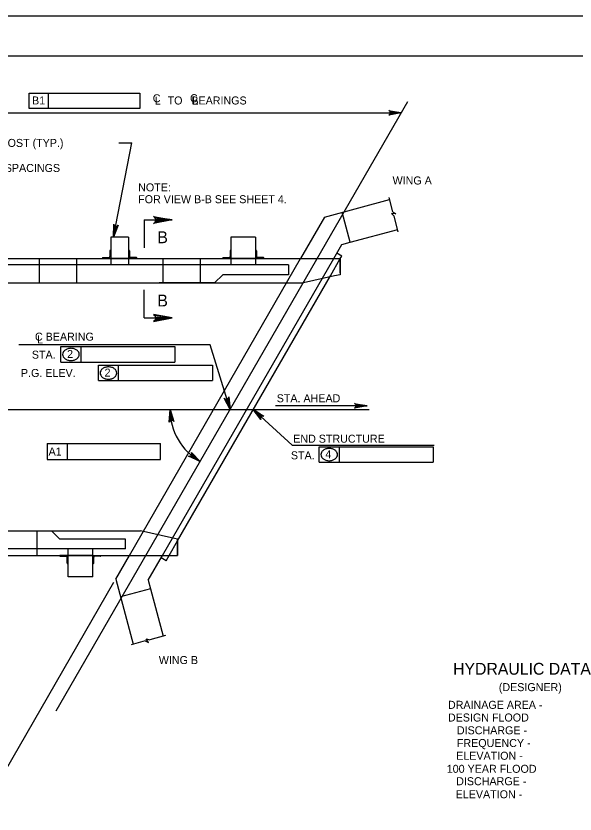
# Model space of a CAD drawing. Extents: x 638175 to 640495, y 294277 to 298435.
# Drawn here: x 638677.4 to 638887, y 298136.5 to 298435.5 of the extents above; entities that cross this region are included whole.
import ezdxf

# ---------------------------------------------------------------- set-up
doc = ezdxf.new("R2010")
doc.units = 0
for name, color, linetype in [('2', 7, 'Continuous'), ('3', 7, 'Continuous'), ('4', 7, 'Continuous'), ('PLT-BNDY', 7, 'Continuous')]:
    doc.layers.add(name, color=color, linetype=linetype)

msp = doc.modelspace()

# ---------------------------------------------------------------- linework, layer by layer
at = {"layer": '2'}
for p, q in [((638475.46, 298420.46), (639261.46, 298420.46)), ((638793.13, 298360.12), (638817.53, 298366.66)), ((638793.13, 298360.12), (638784.14, 298344.56)), ((638802.75, 298350.65), (638799.74, 298361.9)), ((638725.48, 298359.06), (638725.48, 298348.57)), ((638725.48, 298359.06), (638735.97, 298359.06)), ((638802.75, 298350.65), (638820.54, 298355.42)), ((638719.66, 298352.64), (638712.93, 298352.64)), ((638719.66, 298352.64), (638712.93, 298352.64)), ((638712.93, 298352.64), (638712.93, 298342.16)), ((638719.66, 298352.64), (638719.66, 298342.16)), ((638767.28, 298352.64), (638758.04, 298352.64)), ((638758.04, 298352.64), (638758.04, 298342.16)), ((638767.28, 298352.64), (638767.28, 298342.16)), ((638796.57, 298344.56), (638799.6, 298349.81)), ((638799.6, 298349.81), (638802.75, 298350.65)), ((638712.57, 298347.46), (638712.57, 298345.28)), ((638712.75, 298347.64), (638712.93, 298347.64)), ((638712.93, 298347.64), (638712.93, 298344.55)), ((638719.84, 298347.64), (638719.66, 298347.64)), ((638719.66, 298347.64), (638719.66, 298344.55)), ((638720.02, 298347.46), (638720.02, 298345.28)), ((638757.68, 298347.46), (638757.68, 298345.28)), ((638757.86, 298347.64), (638758.04, 298347.64)), ((638758.04, 298347.64), (638758.04, 298344.55)), ((638767.46, 298347.64), (638767.28, 298347.64)), ((638767.28, 298347.64), (638767.28, 298344.55)), ((638767.64, 298347.46), (638767.64, 298345.28)), ((638799.58, 298345.51), (638797.73, 298346.58)), ((638799.58, 298345.51), (638797.73, 298346.58)), ((638799.02, 298344.55), (638799.58, 298345.51)), ((638799.02, 298344.55), (638799.58, 298345.51)), ((638779.6, 298342.16), (638651.76, 298342.16)), ((638651.93, 298344.55), (638799.02, 298344.55)), ((638686.1, 298344.55), (638686.1, 298335.43)), ((638700.13, 298344.55), (638700.13, 298335.43)), ((638709.84, 298344.74), (638709.84, 298344.55)), ((638712.93, 298344.55), (638709.84, 298344.55)), ((638710.02, 298344.92), (638712.21, 298344.92)), ((638720.91, 298344.55), (638711.68, 298344.55)), ((638719.66, 298344.55), (638712.93, 298344.55)), ((638719.66, 298344.55), (638722.75, 298344.55)), ((638719.95, 298233.38), (638784.14, 298344.56)), ((638722.57, 298344.92), (638720.39, 298344.92)), ((638722.75, 298344.74), (638722.75, 298344.55)), ((638732.38, 298233.38), (638796.57, 298344.56)), ((638732.47, 298344.55), (638732.47, 298335.43)), ((638746.49, 298344.55), (638746.49, 298335.43)), ((638754.95, 298344.74), (638754.95, 298344.55)), ((638758.04, 298344.55), (638754.95, 298344.55)), ((638755.13, 298344.92), (638757.31, 298344.92)), ((638767.28, 298344.55), (638758.04, 298344.55)), ((638767.28, 298344.55), (638770.37, 298344.55)), ((638770.19, 298344.92), (638768.01, 298344.92)), ((638770.37, 298344.74), (638770.37, 298344.55)), ((638779.6, 298342.16), (638779.6, 298338.52)), ((638795.29, 298338.08), (638799.02, 298344.55)), ((638799.02, 298339.17), (638799.02, 298344.56)), ((638799.02, 298344.55), (638799.02, 298338.52)), ((638737.95, 298238.77), (638795.29, 298338.08)), ((638751.87, 298335.43), (638754.96, 298338.52)), ((638779.6, 298338.52), (638754.96, 298338.52)), ((638796.85, 298338.04), (638785.18, 298335.43)), ((638799.02, 298338.52), (638796.85, 298338.04)), ((638634.31, 298335.43), (638785.18, 298335.43)), ((638751.87, 298335.43), (638731.09, 298335.43)), ((638725.48, 298322.32), (638725.48, 298332.81)), ((638725.48, 298322.32), (638735.97, 298322.32)), ((638573.22, 298242.5), (638724.09, 298242.5)), ((638685.4, 298233.38), (638685.4, 298242.5)), ((638690.78, 298242.5), (638693.87, 298239.41)), ((638735.76, 298239.9), (638724.09, 298242.5)), ((638718.51, 298239.41), (638693.87, 298239.41)), ((638718.51, 298235.77), (638718.51, 298239.41)), ((638734.84, 298233.38), (638737.95, 298238.77)), ((638737.93, 298239.41), (638735.76, 298239.9)), ((638737.93, 298233.38), (638737.93, 298239.41)), ((638737.93, 298238.76), (638737.93, 298233.38)), ((638737.95, 298238.76), (638737.95, 298233.38)), ((638718.51, 298235.77), (638590.67, 298235.77)), ((638696.95, 298225.29), (638696.95, 298235.77)), ((638706.19, 298225.29), (638706.19, 298235.77)), ((638526.07, 298233.38), (638737.95, 298233.38)), ((638590.84, 298233.38), (638737.93, 298233.38)), ((638693.86, 298233.2), (638693.86, 298233.38)), ((638696.95, 298233.38), (638693.86, 298233.38)), ((638694.04, 298233.02), (638696.23, 298233.02)), ((638696.59, 298230.47), (638696.59, 298232.65)), ((638706.19, 298233.38), (638696.95, 298233.38)), ((638696.95, 298230.29), (638696.95, 298233.38)), ((638706.19, 298230.29), (638706.19, 298233.38)), ((638706.19, 298233.38), (638709.28, 298233.38)), ((638706.55, 298230.47), (638706.55, 298232.65)), ((638709.1, 298233.02), (638706.92, 298233.02)), ((638709.28, 298233.2), (638709.28, 298233.38)), ((638714.81, 298224.48), (638719.95, 298233.38)), ((638726.98, 298224.03), (638732.38, 298233.38)), ((638733.67, 298231.36), (638731.83, 298232.42)), ((638733.67, 298231.36), (638731.83, 298232.42)), ((638733.67, 298231.36), (638734.84, 298233.38)), ((638733.67, 298231.36), (638734.84, 298233.38)), ((638696.77, 298230.29), (638696.95, 298230.29)), ((638706.37, 298230.29), (638706.19, 298230.29)), ((638706.19, 298225.29), (638696.95, 298225.29)), ((638714.81, 298224.48), (638721.35, 298200.08)), ((638726.98, 298224.03), (638727.83, 298220.88)), ((638727.83, 298220.88), (638716.58, 298217.87)), ((638727.83, 298220.88), (638732.59, 298203.09))]:
    msp.add_line(p, q, dxfattribs=at)
for points in [[(638735.97, 298359.06), (638728.98, 298357.75), (638729.52, 298358.12), (638729.79, 298358.59), (638729.88, 298359.06), (638729.79, 298359.52), (638729.52, 298359.99), (638728.98, 298360.36), (638735.97, 298359.06), (638729.52, 298359.99), (638729.79, 298359.52), (638735.97, 298359.06), (638729.88, 298359.06), (638729.79, 298358.59), (638735.97, 298359.06), (638729.52, 298358.12)], [(638735.97, 298322.32), (638728.98, 298323.63), (638729.52, 298323.26), (638729.79, 298322.79), (638729.88, 298322.32), (638729.79, 298321.86), (638729.52, 298321.39), (638728.98, 298321.02), (638735.97, 298322.32), (638729.52, 298321.39), (638729.79, 298321.86), (638735.97, 298322.32), (638729.88, 298322.32), (638729.79, 298322.79), (638735.97, 298322.32), (638729.52, 298323.26)]]:
    msp.add_lwpolyline(points, dxfattribs=at)
for centre, radius, start, end in [((638712.21, 298345.28), 0.364, 270, 359.9984), ((638712.75, 298347.46), 0.182, 90, 179.9984), ((638719.84, 298347.46), 0.182, 0.0016, 90), ((638720.39, 298345.28), 0.364, 180.0016, 270), ((638757.31, 298345.28), 0.364, 270, 359.9984), ((638757.86, 298347.46), 0.182, 90, 179.9984), ((638767.46, 298347.46), 0.182, 0.0016, 90), ((638768.01, 298345.28), 0.364, 180.0016, 270), ((638710.02, 298344.74), 0.182, 90, 179.9984), ((638722.57, 298344.74), 0.182, 0.0016, 90), ((638755.13, 298344.74), 0.182, 90, 179.9984), ((638770.19, 298344.74), 0.182, 0.0016, 90), ((638694.04, 298233.2), 0.182, 180.0016, 270), ((638696.23, 298232.65), 0.364, 0.0016, 90), ((638706.92, 298232.65), 0.364, 90, 179.9984), ((638709.1, 298233.2), 0.182, 270, 359.9984), ((638696.77, 298230.47), 0.182, 180.0016, 270), ((638706.37, 298230.47), 0.182, 270, 359.9984)]:
    msp.add_arc(centre, radius, start, end, dxfattribs=at)
at = {"layer": '3'}
for p, q in [((638692.53, 298175.13), (638824.37, 298403.47)), ((638818.75, 298362.12), (638817.32, 298367.46)), ((638818.28, 298361.4), (638819.21, 298360.39)), ((638819.84, 298361.3), (638818.28, 298361.4)), ((638818.75, 298362.12), (638819.84, 298361.3)), ((638820.78, 298354.55), (638819.21, 298360.39)), ((638727.15, 298200.76), (638726.29, 298202.06)), ((638726.29, 298202.06), (638727.63, 298201.76)), ((638733.46, 298203.32), (638727.63, 298201.76)), ((638725.89, 298201.3), (638720.56, 298199.86)), ((638725.89, 298201.3), (638727.15, 298200.76))]:
    msp.add_line(p, q, dxfattribs=at)
at = {"layer": '4'}
for p, q in [((638682.38, 298406.54), (638689.61, 298406.54)), ((638682.38, 298400.77), (638682.38, 298406.54)), ((638689.61, 298400.77), (638689.61, 298406.54)), ((638689.61, 298406.54), (638723.9, 298406.54)), ((638723.9, 298406.54), (638723.9, 298400.77)), ((638630.48, 298399.18), (638821.89, 298399.18)), ((638723.9, 298400.77), (638682.38, 298400.77)), ((638714.01, 298352.64), (638720.91, 298387.94)), ((638715.94, 298387.94), (638720.91, 298387.94)), ((638750.24, 298312.19), (638678.43, 298312.19)), ((638757.71, 298288.01), (638750.24, 298312.19)), ((638694.26, 298311.57), (638701.83, 298311.57)), ((638694.26, 298305.81), (638694.26, 298311.57)), ((638701.83, 298305.81), (638701.83, 298311.57)), ((638701.83, 298311.57), (638737.02, 298311.57)), ((638737.02, 298311.57), (638737.02, 298305.81)), ((638694.26, 298305.81), (638737.02, 298305.81)), ((638708.3, 298304.61), (638715.88, 298304.61)), ((638708.3, 298298.84), (638708.3, 298304.61)), ((638715.88, 298298.84), (638715.88, 298304.61)), ((638715.88, 298304.61), (638751.06, 298304.61)), ((638751.06, 298304.61), (638751.06, 298298.84)), ((638708.3, 298298.84), (638751.06, 298298.84)), ((638809.04, 298289.42), (638774.69, 298289.42)), ((638524.79, 298288.01), (638809.81, 298288.01)), ((638766.38, 298288.01), (638780.99, 298274.67)), ((638689.13, 298275.23), (638696.69, 298275.23)), ((638689.13, 298275.23), (638689.13, 298269.33)), ((638696.69, 298269.33), (638696.69, 298275.23)), ((638696.69, 298275.23), (638731.65, 298275.23)), ((638731.65, 298269.33), (638731.65, 298275.23)), ((638780.99, 298274.67), (638834.18, 298274.67)), ((638791.09, 298274.06), (638798.67, 298274.06)), ((638791.09, 298268.29), (638791.09, 298274.06)), ((638798.67, 298268.29), (638798.67, 298274.06)), ((638798.67, 298274.06), (638833.85, 298274.06)), ((638833.85, 298274.06), (638833.85, 298268.29)), ((638689.13, 298269.33), (638731.65, 298269.33)), ((638791.09, 298268.29), (638833.85, 298268.29)), ((638714.04, 298223.15), (638669.1, 298145.31))]:
    msp.add_line(p, q, dxfattribs=at)
for points in [[(638821.89, 298399.18), (638817.23, 298398.31), (638817.59, 298398.55), (638817.77, 298398.87), (638817.83, 298399.18), (638817.77, 298399.49), (638817.59, 298399.8), (638817.23, 298400.05), (638821.89, 298399.18), (638817.59, 298399.8), (638817.77, 298399.49), (638821.89, 298399.18), (638817.83, 298399.18), (638817.77, 298398.87), (638821.89, 298399.18), (638817.59, 298398.55)], [(638714.01, 298352.64), (638714.05, 298357.39), (638714.22, 298356.99), (638714.5, 298356.74), (638714.79, 298356.63), (638715.11, 298356.62), (638715.45, 298356.75), (638715.76, 298357.05), (638714.01, 298352.64), (638715.45, 298356.75), (638715.11, 298356.62), (638714.01, 298352.64), (638714.79, 298356.63), (638714.5, 298356.74), (638714.01, 298352.64), (638714.22, 298356.99)], [(638757.71, 298288.01), (638755.5, 298292.21), (638755.84, 298291.94), (638756.19, 298291.86), (638756.51, 298291.9), (638756.79, 298292.04), (638757.04, 298292.31), (638757.17, 298292.72), (638757.71, 298288.01), (638757.04, 298292.31), (638756.79, 298292.04), (638757.71, 298288.01), (638756.51, 298291.9), (638756.19, 298291.86), (638757.71, 298288.01), (638755.84, 298291.94)], [(638809.04, 298289.42), (638804.38, 298288.55), (638804.74, 298288.79), (638804.93, 298289.11), (638804.98, 298289.42), (638804.93, 298289.73), (638804.74, 298290.04), (638804.38, 298290.29), (638809.04, 298289.42), (638804.74, 298290.04), (638804.93, 298289.73), (638809.04, 298289.42), (638804.98, 298289.42), (638804.93, 298289.11), (638809.04, 298289.42), (638804.74, 298288.79)], [(638735.17, 298288.01), (638736.6, 298283.49), (638736.31, 298283.82), (638735.98, 298283.97), (638735.66, 298283.98), (638735.36, 298283.89), (638735.07, 298283.67), (638734.87, 298283.28), (638735.17, 298288.01), (638735.07, 298283.67), (638735.36, 298283.89), (638735.17, 298288.01), (638735.66, 298283.98), (638735.98, 298283.97), (638735.17, 298288.01), (638736.31, 298283.82)], [(638766.38, 298288.01), (638770.41, 298285.52), (638769.98, 298285.58), (638769.63, 298285.47), (638769.38, 298285.27), (638769.21, 298285.01), (638769.14, 298284.65), (638769.23, 298284.23), (638766.38, 298288.01), (638769.14, 298284.65), (638769.21, 298285.01), (638766.38, 298288.01), (638769.38, 298285.27), (638769.63, 298285.47), (638766.38, 298288.01), (638769.98, 298285.58)], [(638746.44, 298268.5), (638742.15, 298270.51), (638742.58, 298270.5), (638742.92, 298270.65), (638743.14, 298270.87), (638743.28, 298271.16), (638743.31, 298271.52), (638743.17, 298271.93), (638746.44, 298268.5), (638743.31, 298271.52), (638743.28, 298271.16), (638746.44, 298268.5), (638743.14, 298270.87), (638742.92, 298270.65), (638746.44, 298268.5), (638742.58, 298270.5)]]:
    msp.add_lwpolyline(points, dxfattribs=at)
for points in [[(638757.31, 298290.98), (638756.37, 298290.69), (638757.71, 298288.01)], [(638768.23, 298285.66), (638768.89, 298286.39), (638766.38, 298288.01)]]:
    msp.add_lwpolyline(points, close=True, dxfattribs=at)
for centre, radius, start, end in [((638696.63, 298308.64), 1.71, 150.6308, 180), ((638697.31, 298308.26), 2.49, 126.3544, 150.6308), ((638697.75, 298307.66), 3.23, 106.9552, 126.3544), ((638698.04, 298306.72), 4.22, 90, 106.9552), ((638698.04, 298306.72), 4.22, 73.0448, 90), ((638698.33, 298307.66), 3.23, 53.6456, 73.0448), ((638698.77, 298308.26), 2.49, 29.3692, 53.6456), ((638699.45, 298308.64), 1.71, 0, 29.3692), ((638696.63, 298308.64), 1.71, 180, 209.3692), ((638697.31, 298309.03), 2.49, 209.3692, 233.6456), ((638697.75, 298309.63), 3.23, 233.6456, 253.0448), ((638698.04, 298310.57), 4.22, 253.0448, 270), ((638698.04, 298310.57), 4.22, 270, 286.9552), ((638698.33, 298309.63), 3.23, 286.9552, 306.3544), ((638698.77, 298309.03), 2.49, 306.3544, 330.6308), ((638699.45, 298308.64), 1.71, 330.6308, 0), ((638711.35, 298301.3), 2.49, 126.3544, 150.6308), ((638711.79, 298300.7), 3.23, 106.9552, 126.3544), ((638712.08, 298299.75), 4.22, 90, 106.9552), ((638712.08, 298299.75), 4.22, 73.0448, 90), ((638712.37, 298300.7), 3.23, 53.6456, 73.0448), ((638712.81, 298301.3), 2.49, 29.3692, 53.6456), ((638710.68, 298301.68), 1.71, 150.6308, 180), ((638710.68, 298301.68), 1.71, 180, 209.3692), ((638711.35, 298302.06), 2.49, 209.3692, 233.6456), ((638712.81, 298302.06), 2.49, 306.3544, 330.6308), ((638713.49, 298301.68), 1.71, 0, 29.3692), ((638713.49, 298301.68), 1.71, 330.6308, 0), ((638711.79, 298302.66), 3.23, 233.6456, 253.0448), ((638712.08, 298303.6), 4.22, 253.0448, 270), ((638712.08, 298303.6), 4.22, 270, 286.9552), ((638712.37, 298302.66), 3.23, 286.9552, 306.3544), ((638757.71, 298288.01), 22.54, 179.9993, 239.9995), ((638794.59, 298270.15), 3.23, 106.9552, 126.3544), ((638794.87, 298269.2), 4.22, 90, 106.9552), ((638794.87, 298269.2), 4.22, 73.0448, 90), ((638795.16, 298270.15), 3.23, 53.6456, 73.0448), ((638793.47, 298271.13), 1.71, 150.6308, 180), ((638793.47, 298271.13), 1.71, 180, 209.3692), ((638794.14, 298270.75), 2.49, 126.3544, 150.6308), ((638794.14, 298271.51), 2.49, 209.3692, 233.6456), ((638795.6, 298270.75), 2.49, 29.3692, 53.6456), ((638795.6, 298271.51), 2.49, 306.3544, 330.6308), ((638796.28, 298271.13), 1.71, 0, 29.3692), ((638796.28, 298271.13), 1.71, 330.6308, 0), ((638794.59, 298272.11), 3.23, 233.6456, 253.0448), ((638794.87, 298273.05), 4.22, 253.0448, 270), ((638794.87, 298273.05), 4.22, 270, 286.9552), ((638795.16, 298272.11), 3.23, 286.9552, 306.3544)]:
    msp.add_arc(centre, radius, start, end, dxfattribs=at)
at = {"layer": 'PLT-BNDY'}
msp.add_lwpolyline([(638435.46, 298435.46), (639276.46, 298435.46), (639276.46, 297841.46), (638435.46, 297841.46)], close=True, dxfattribs=at)

# ---------------------------------------------------------------- texts
at = {"layer": '2'}
for s, p in [('C', (638728.71, 298403.11)), ('L', (638729.49, 298402.22)), ('C', (638742.68, 298403.14)), ('L', (638743.51, 298402.22))]:
    msp.add_text(s, height=3, dxfattribs=at).set_placement(p)
at = {"layer": '4'}
for s, height, p in [('B1', 3, (638683.44, 298402.29)), ('TO   BEARINGS', 3, (638734.27, 298402.29)), ('GLULAM BRIDGE RAIL POST (TYP.)', 3, (638627.47, 298386.39)), ('FOR DIMENSIONS AND SPACINGS', 3, (638627.53, 298377.01)), ('WING A', 3, (638818.62, 298372.32)), ('NOTE:', 3, (638723.23, 298369.74)), ('FOR VIEW B-B SEE SHEET 4.', 3, (638723.23, 298365.3)), ('B', 4.43, (638730.43, 298326.62)), ('C BEARING', 3, (638684.54, 298313.8)), ('L', 3, (638685.36, 298312.75)), ('STA.', 3, (638683.37, 298307.06)), ('2', 3, (638696.59, 298307.3)), ('P.G. ELEV.', 3, (638679.28, 298300.2)), ('2', 3, (638710.63, 298300.33)), ('STA. AHEAD', 3, (638775.18, 298290.72)), ('END STRUCTURE', 3, (638781.37, 298275.58)), ('STA.', 3, (638780.5, 298269.34)), ('4', 3, (638793.42, 298269.78)), ('WING B', 3, (638730.97, 298192.65)), ('HYDRAULIC DATA', 4.4292, (638841.31, 298188.66)), ('(DESIGNER)', 3, (638858.45, 298182.5)), ('DRAINAGE AREA - ', 3, (638839.39, 298175.87)), ('DESIGN FLOOD  ', 3, (638839.39, 298171.12)), ('   DISCHARGE - ', 3, (638839.39, 298166.33)), ('   FREQUENCY - ', 3, (638839.39, 298161.56)), ('   ELEVATION - ', 3, (638839.12, 298156.79)), ('100 YEAR FLOOD', 3, (638838.94, 298151.9)), ('   DISCHARGE - ', 3, (638839.12, 298147.25)), ('   ELEVATION - ', 3, (638838.94, 298142.36))]:
    msp.add_text(s, height=height, dxfattribs=at).set_placement(p)
for s, height, rotation, p in [('B', 4.43, 360, (638730.43, 298350.33)), ('A1', 3, 359.9382, (638689.64, 298270.78))]:
    msp.add_text(s, height=height, rotation=rotation, dxfattribs=at).set_placement(p)

doc.saveas('drawing.dxf')
